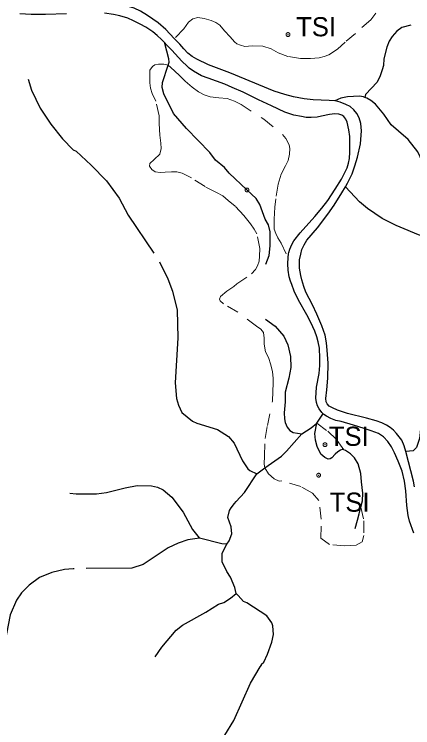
# Model space of a CAD drawing. Extents: x 393 to 446.6, y 8175.5 to 8231.
# Drawn here: x 428.51 to 431.83, y 8210.46 to 8216.42 of the extents above; entities that cross this region are included whole.
import ezdxf

# ---------------------------------------------------------------- set-up
doc = ezdxf.new("R2010")
doc.units = 0
doc.header["$LTSCALE"] = 0.064
doc.header["$PDMODE"] = 32
doc.header["$PDSIZE"] = 0.032
doc.linetypes.add('LONG_DASHED', pattern=[7.5, 6, -1.5])
doc.linetypes.add('SHORT_DASHED', pattern=[2.7, 1.5, -1.2])
for name, color, linetype, lineweight in [('2', 7, 'Continuous', 25), ('21', 7, 'SHORT_DASHED', 13), ('7', 7, 'Continuous', 25), ('9', 7, 'LONG_DASHED', 25)]:
    doc.layers.add(name, color=color, linetype=linetype, lineweight=lineweight)
doc.layers.add('61', color=7, linetype='Continuous')

msp = doc.modelspace()

# ---------------------------------------------------------------- linework, layer by layer
at = {"layer": '2'}
for points in [[(429.8419, 8216.2205), (429.7708, 8216.2949), (429.708, 8216.3528), (429.6171, 8216.4139), (429.5609, 8216.4487), (429.508, 8216.4734), (429.46, 8216.4883), (429.3939, 8216.4982), (429.2548, 8216.5055)], [(428.9415, 8216.426), (428.7673, 8216.4211), (428.6453, 8216.4211), (428.5525, 8216.4277)], [(429.7625, 8216.1838), (429.7358, 8216.2128), (429.7, 8216.247), (429.6641, 8216.2779), (429.6056, 8216.3154), (429.5567, 8216.3414), (429.5014, 8216.3674), (429.4526, 8216.3919), (429.3875, 8216.4098), (429.3337, 8216.4228), (429.2589, 8216.4325)], [(431.1825, 8215.7001), (431.1364, 8215.703), (431.0009, 8215.708), (430.9281, 8215.7163), (430.8388, 8215.7344), (430.7661, 8215.7543), (430.6768, 8215.7807), (430.3048, 8215.9328), (430.1279, 8216.0023), (430.0304, 8216.0486), (429.9924, 8216.0701), (429.9543, 8216.0998), (429.9213, 8216.1345), (429.8882, 8216.1726), (429.8419, 8216.2205)], [(430.7921, 8214.3915), (430.797, 8214.4223), (430.7986, 8214.4322), (430.8084, 8214.4615), (430.823, 8214.4989), (430.8409, 8214.5299), (430.893, 8214.5982), (431.0167, 8214.7333), (431.0753, 8214.8017), (431.1241, 8214.8684), (431.186, 8214.9628), (431.238, 8215.0458), (431.2852, 8215.1402), (431.2983, 8215.1793), (431.3048, 8215.2183), (431.3097, 8215.2704), (431.3097, 8215.316), (431.3097, 8215.4023), (431.2999, 8215.4576), (431.2852, 8215.5211), (431.2738, 8215.5455), (431.2592, 8215.5683), (431.2413, 8215.5813), (431.2153, 8215.5894), (431.1827, 8215.5911), (431.1615, 8215.5894), (431.1388, 8215.5846), (431.0704, 8215.5715), (431.0346, 8215.5634), (430.9841, 8215.5601), (430.9434, 8215.5618), (430.9044, 8215.5683), (430.8393, 8215.5797), (430.766, 8215.6041), (430.6537, 8215.6594), (430.5463, 8215.7083), (430.4161, 8215.7717), (430.3266, 8215.8108), (430.2647, 8215.8385), (430.1248, 8215.8889), (430.0694, 8215.9101), (430.0011, 8215.9491), (429.9669, 8215.9736), (429.949, 8215.9898), (429.905, 8216.0322), (429.822, 8216.1249), (429.7748, 8216.1705), (429.7625, 8216.1838)], [(431.2712, 8214.9817), (431.2885, 8215.012), (431.3265, 8215.0913), (431.3497, 8215.1575), (431.3712, 8215.2302), (431.3976, 8215.341), (431.4059, 8215.4484), (431.4009, 8215.5113), (431.3861, 8215.5575), (431.3662, 8215.5956), (431.3431, 8215.6237), (431.31, 8215.6534), (431.2736, 8215.67), (431.2274, 8215.6882), (431.1877, 8215.6997), (431.1825, 8215.7001)], [(431.7753, 8212.7688), (431.763, 8212.8165), (431.7415, 8212.8627), (431.6985, 8212.919), (431.6721, 8212.9487), (431.6456, 8212.9702), (431.6142, 8212.99), (431.5745, 8213.0099), (431.5282, 8213.0248), (431.4472, 8213.0479), (431.2902, 8213.0876), (431.2042, 8213.114), (431.1629, 8213.1339), (431.1364, 8213.1488), (431.1182, 8213.1686), (431.11, 8213.1835), (431.1067, 8213.2116), (431.1149, 8213.2843), (431.1249, 8213.3835), (431.1282, 8213.5075), (431.1199, 8213.6166), (431.1133, 8213.6778), (431.1017, 8213.7423), (431.0736, 8213.8183), (431.0323, 8213.9175), (430.9959, 8213.9952), (430.9397, 8214.101), (430.9232, 8214.1473), (430.9083, 8214.2052), (430.8984, 8214.2416), (430.8884, 8214.3027), (430.8884, 8214.3705), (430.8984, 8214.4185), (430.9083, 8214.4581), (430.9265, 8214.4962), (430.948, 8214.5342), (431.0372, 8214.64), (431.1249, 8214.7541), (431.1778, 8214.8268), (431.2422, 8214.931), (431.2712, 8214.9817)], [(431.0858, 8213.0834), (431.0737, 8213.0943), (431.0509, 8213.1269), (431.0395, 8213.1497), (431.0297, 8213.179), (431.0248, 8213.2148), (431.0297, 8213.3059), (431.0509, 8213.4198), (431.0574, 8213.4866), (431.059, 8213.5501), (431.0541, 8213.6331), (431.0444, 8213.6868), (431.033, 8213.7275), (431.0151, 8213.7747), (430.9825, 8213.8463), (430.9483, 8213.9114), (430.88, 8214.0351), (430.8442, 8214.1099), (430.823, 8214.1637), (430.8116, 8214.193), (430.8018, 8214.2288), (430.7937, 8214.2841), (430.7904, 8214.3378), (430.7921, 8214.3915)], [(431.8435, 8212.0868), (431.8077, 8212.1877), (431.7963, 8212.2349), (431.7849, 8212.318), (431.7752, 8212.44), (431.7638, 8212.5214), (431.7442, 8212.606), (431.7133, 8212.689), (431.6807, 8212.7574), (431.6563, 8212.8079), (431.6254, 8212.8518), (431.5896, 8212.8909), (431.5489, 8212.9185), (431.4854, 8212.943), (431.4285, 8212.9609), (431.339, 8212.9902), (431.2364, 8213.0195), (431.1925, 8213.0292), (431.1485, 8213.0455), (431.1127, 8213.065), (431.0899, 8213.0797), (431.0858, 8213.0834)], [(431.8494, 8212.474), (431.8391, 8212.5222), (431.7753, 8212.7688)]]:
    msp.add_lwpolyline(points, dxfattribs=at)
at = {"layer": '21'}
for points in [[(431.5253, 8216.4342), (431.4833, 8216.3782), (431.3545, 8216.2633), (431.2705, 8216.1905), (431.2061, 8216.1317), (431.1332, 8216.0841), (431.094, 8216.0701), (431.052, 8216.0589), (430.9792, 8216.0533), (430.8952, 8216.0533), (430.7915, 8216.0701), (430.7103, 8216.1009), (430.6515, 8216.1345), (430.5815, 8216.1569), (430.4918, 8216.1597), (430.4302, 8216.1541), (430.3938, 8216.1653), (430.3658, 8216.1765), (430.3462, 8216.1933), (430.3098, 8216.2353), (430.2622, 8216.2857), (430.223, 8216.3333), (430.1894, 8216.3557), (430.1501, 8216.3726), (430.0913, 8216.3894), (430.0381, 8216.3978), (429.9961, 8216.3866), (429.9597, 8216.3585), (429.9205, 8216.3025), (429.8419, 8216.2205)], [(430.5979, 8212.6316), (430.5927, 8212.6639), (430.5948, 8212.7335), (430.6011, 8212.8791), (430.6201, 8212.9868), (430.6623, 8213.1894), (430.6644, 8213.2717), (430.6666, 8213.3413), (430.6666, 8213.3835), (430.6623, 8213.4363), (430.6497, 8213.4933), (430.6286, 8213.5545), (430.6032, 8213.603), (430.5927, 8213.6663), (430.5927, 8213.717), (430.5885, 8213.7634), (430.5653, 8213.7929), (430.5294, 8213.8162), (430.3732, 8213.9343), (430.2529, 8214.004), (430.2255, 8214.0293), (430.2191, 8214.042), (430.2276, 8214.0652), (430.2804, 8214.1095), (430.3394, 8214.1496), (430.3648, 8214.1707), (430.4872, 8214.253), (430.5209, 8214.291), (430.5378, 8214.3205), (430.5505, 8214.3606), (430.5547, 8214.4007), (430.5568, 8214.4661), (430.5315, 8214.5886), (430.5104, 8214.6286), (430.4787, 8214.6709), (430.4217, 8214.7426), (430.35, 8214.8207), (430.293, 8214.8671), (430.2466, 8214.9051), (430.1959, 8214.9347), (430.0989, 8214.9832), (429.9849, 8215.0571), (429.9089, 8215.095), (429.8646, 8215.1077), (429.8182, 8215.1077), (429.7654, 8215.1035), (429.7253, 8215.1014), (429.6831, 8215.1077), (429.6536, 8215.1267), (429.6346, 8215.1541), (429.6388, 8215.1773), (429.6747, 8215.2111), (429.7211, 8215.2557), (429.7316, 8215.3019), (429.7295, 8215.3462), (429.7211, 8215.4137), (429.7148, 8215.5108), (429.7148, 8215.5741), (429.6873, 8215.6965), (429.6578, 8215.7619), (429.643, 8215.8062), (429.6367, 8215.8506), (429.6367, 8215.8907), (429.6388, 8215.9561), (429.6599, 8215.9877), (429.6789, 8216.0004), (429.7105, 8216.0067), (429.7549, 8216.0067), (429.7906, 8215.9977)], [(429.7906, 8215.9977), (429.8118, 8215.9793), (429.8836, 8215.916), (429.9321, 8215.8653), (429.9912, 8215.8147), (430.044, 8215.7767), (430.0925, 8215.7493), (430.1411, 8215.7345), (430.2149, 8215.7239), (430.2846, 8215.7197), (430.3437, 8215.6986), (430.4006, 8215.6691), (430.5906, 8215.5467), (430.7446, 8215.42), (430.7742, 8215.3842), (430.8016, 8215.3335), (430.8058, 8215.3019), (430.8037, 8215.2557), (430.7932, 8215.2027), (430.7721, 8215.1562), (430.7341, 8215.0866), (430.7088, 8215.0022), (430.6898, 8214.8798), (430.6813, 8214.8123), (430.6771, 8214.7088), (430.6771, 8214.6286), (430.6898, 8214.5907), (430.7066, 8214.5548), (430.7341, 8214.5105), (430.7921, 8214.3915)], [(431.0336, 8213.0056), (431.1234, 8212.938), (431.2039, 8212.8619), (431.2588, 8212.782)], [(431.3999, 8212.3027), (431.4262, 8212.1885), (431.4262, 8212.0663), (431.4102, 8212.0132), (431.3624, 8211.9866), (431.2668, 8211.9813), (431.1393, 8211.9919), (431.0649, 8212.0451), (431.0702, 8212.2044), (431.049, 8212.3585), (430.9959, 8212.4222), (430.9003, 8212.4753), (430.7404, 8212.5235), (430.7172, 8212.5225), (430.675, 8212.5415), (430.6286, 8212.5816), (430.5979, 8212.6316)]]:
    msp.add_lwpolyline(points, dxfattribs=at)
for p in [(430.792, 8216.2541), (430.4489, 8214.9555), (431.101, 8212.8261), (431.0474, 8212.5713)]:
    msp.add_point(p, dxfattribs=at)
at = {"layer": '7'}
for points in [[(431.818, 8216.3316), (431.7417, 8216.314), (431.6997, 8216.2833), (431.6609, 8216.2381), (431.6367, 8216.1994), (431.6173, 8216.1477), (431.5915, 8216.0508), (431.5899, 8215.9943), (431.5775, 8215.9578), (431.5608, 8215.9087), (431.5366, 8215.8571), (431.4398, 8215.7521), (431.4338, 8215.729)], [(429.7906, 8215.9977), (429.799, 8216.0237), (429.7978, 8216.0505), (429.7641, 8216.1779), (429.7625, 8216.1838)], [(430.6055, 8214.3352), (430.6335, 8214.4073), (430.6428, 8214.4876), (430.6428, 8214.6046), (430.6277, 8214.6639), (430.6009, 8214.7105), (430.5568, 8214.8344), (430.5265, 8214.8833), (430.4489, 8214.9555), (430.2994, 8215.0945), (430.261, 8215.1434), (430.1854, 8215.2045), (430.1388, 8215.2673), (429.9432, 8215.468), (429.835, 8215.5954), (429.7535, 8215.7589), (429.7419, 8215.8125), (429.7442, 8215.8544), (429.7906, 8215.9977)], [(431.4338, 8215.729), (431.422, 8215.7348), (431.3883, 8215.7394), (431.288, 8215.7343), (431.233, 8215.7214), (431.1825, 8215.7001)], [(431.9427, 8214.9928), (431.9306, 8215.1433), (431.9129, 8215.195), (431.8757, 8215.2725), (431.795, 8215.3774), (431.7149, 8215.4465), (431.6545, 8215.4986), (431.5915, 8215.589), (431.5221, 8215.6729), (431.485, 8215.7036), (431.4494, 8215.7214), (431.4338, 8215.729)], [(432.3224, 8214.3151), (432.1938, 8214.4263), (432.0534, 8214.5071), (431.9565, 8214.5571), (431.8822, 8214.5813), (431.7289, 8214.6434), (431.6949, 8214.6572), (431.5786, 8214.7153), (431.4559, 8214.8009), (431.3881, 8214.8558), (431.2721, 8214.9807), (431.2712, 8214.9817)]]:
    msp.add_lwpolyline(points, dxfattribs=at)
at = {"layer": '9'}
msp.add_line((430.5306, 8212.5838), (430.5979, 8212.6316), dxfattribs=at)
for points in [[(428.6227, 8215.8819), (428.6492, 8215.7881), (428.7225, 8215.6382), (428.8095, 8215.5047), (428.9083, 8215.3833), (428.9986, 8215.2903), (429.0226, 8215.2797), (429.1473, 8215.1636), (429.2752, 8215.0325), (429.3827, 8214.8869), (429.4558, 8214.7451), (429.7189, 8214.3536), (429.789, 8214.2122), (429.8264, 8214.1098), (429.8668, 8213.9491), (429.8717, 8213.7195), (429.8491, 8213.3437), (429.8612, 8213.2117), (429.8766, 8213.1555), (429.9038, 8213.0964), (429.9947, 8213.022), (430.0297, 8213.0059), (430.202, 8212.9531), (430.2947, 8212.8938), (430.3433, 8212.8387), (430.4106, 8212.6913), (430.4558, 8212.6232), (430.4729, 8212.6095), (430.5306, 8212.5838)], [(430.6026, 8213.8755), (430.6837, 8213.8163), (430.7569, 8213.7336), (430.7912, 8213.6619), (430.8115, 8213.5622), (430.8162, 8213.4702), (430.799, 8213.3814), (430.7678, 8213.2645), (430.7694, 8213.1834), (430.7601, 8213.0915), (430.7616, 8213.0431), (430.7678, 8213.012), (430.785, 8212.9714), (430.8084, 8212.9434), (430.8349, 8212.9278), (430.9073, 8212.9165)], [(432.6587, 8213.7095), (432.5338, 8213.613), (432.4919, 8213.5806), (432.4118, 8213.5364), (432.3074, 8213.5072), (432.2493, 8213.476), (432.0886, 8213.3374), (432.0329, 8213.2588), (432.0228, 8213.2161), (432.0057, 8213.1805), (431.964, 8213.1266), (431.9513, 8213.0314), (431.9161, 8213.0014), (431.9003, 8212.9796), (431.8894, 8212.8768), (431.8663, 8212.8028), (431.8368, 8212.7758), (431.7753, 8212.7688)], [(431.0336, 8213.0056), (431.0835, 8213.08), (431.0858, 8213.0834)], [(430.9073, 8212.9165), (430.9867, 8212.966), (431.0336, 8213.0056)], [(431.2588, 8212.782), (431.2448, 8212.7859), (431.2292, 8212.7813), (431.2074, 8212.7657), (431.1856, 8212.747), (431.1591, 8212.7158), (431.1451, 8212.708), (431.1263, 8212.7065), (431.0983, 8212.7189), (431.0671, 8212.747), (431.0344, 8212.8109), (431.0219, 8212.8639), (431.0172, 8212.9184), (431.0336, 8213.0056)], [(430.5979, 8212.6316), (430.7385, 8212.7315), (430.7799, 8212.7707), (430.9073, 8212.9165)], [(431.3999, 8212.3027), (431.4132, 8212.3573), (431.4163, 8212.4196), (431.4069, 8212.5147), (431.3991, 8212.5864), (431.3773, 8212.6659), (431.3461, 8212.7174), (431.315, 8212.7485), (431.2729, 8212.7782), (431.2588, 8212.782)], [(430.2796, 8211.9946), (430.3006, 8212.0227), (430.3239, 8212.08), (430.3174, 8212.1398), (430.29, 8212.2189), (430.3045, 8212.2754), (430.3158, 8212.2996), (430.3436, 8212.3338), (430.3578, 8212.3513), (430.4288, 8212.4272), (430.5306, 8212.5838)], [(428.9697, 8212.4221), (429.0233, 8212.4159), (429.1926, 8212.4146), (429.2762, 8212.4268), (429.4317, 8212.4661), (429.5333, 8212.4846), (429.6527, 8212.4836), (429.7015, 8212.4707), (429.7489, 8212.4496), (429.821, 8212.3871), (429.9172, 8212.2634), (429.9948, 8212.1166), (430.0505, 8212.0473), (430.0518, 8212.0457)], [(431.3539, 8212.125), (431.3726, 8212.1951), (431.3867, 8212.2482), (431.3999, 8212.3027)], [(430.0518, 8212.0457), (429.9557, 8212.0314), (429.8733, 8212.0023), (429.7911, 8211.9637), (429.5824, 8211.8246), (429.4887, 8211.7954), (428.9981, 8211.7892), (428.9236, 8211.7817), (428.8199, 8211.7567), (428.7157, 8211.715), (428.6294, 8211.6515), (428.5666, 8211.5885), (428.5253, 8211.5267), (428.4701, 8211.4033), (428.4279, 8211.1726), (428.3943, 8211.0817)], [(430.2796, 8211.9946), (430.2382, 8211.9961), (430.052, 8212.0457), (430.0518, 8212.0457)], [(430.3582, 8211.5827), (430.3465, 8211.6327), (430.3126, 8211.7199), (430.2803, 8211.7668), (430.2415, 8211.8459), (430.2416, 8211.9186), (430.2796, 8211.9946)], [(429.6815, 8211.0531), (429.7368, 8211.1344), (429.8564, 8211.2764), (429.9101, 8211.319), (430.1061, 8211.4255), (430.2115, 8211.4919), (430.2561, 8211.5069), (430.3128, 8211.5426), (430.3582, 8211.5827)], [(430.2642, 8210.3974), (430.34, 8210.5218), (430.4789, 8210.8318), (430.5581, 8210.9707), (430.571, 8210.9836), (430.571, 8210.9917), (430.5887, 8211.0094), (430.621, 8211.0756), (430.6582, 8211.1757), (430.6711, 8211.2387), (430.6662, 8211.313), (430.6582, 8211.3372), (430.6162, 8211.3953), (430.4482, 8211.5035), (430.4208, 8211.5149), (430.3748, 8211.5647), (430.3582, 8211.5827)]]:
    msp.add_lwpolyline(points, dxfattribs=at)

# ---------------------------------------------------------------- texts
at = {"layer": '61'}
for p in [(430.8601, 8216.2394), (431.1331, 8212.8165), (431.1405, 8212.2657)]:
    msp.add_text('TSI', height=0.16, dxfattribs=at).set_placement(p)

doc.saveas('drawing.dxf')
